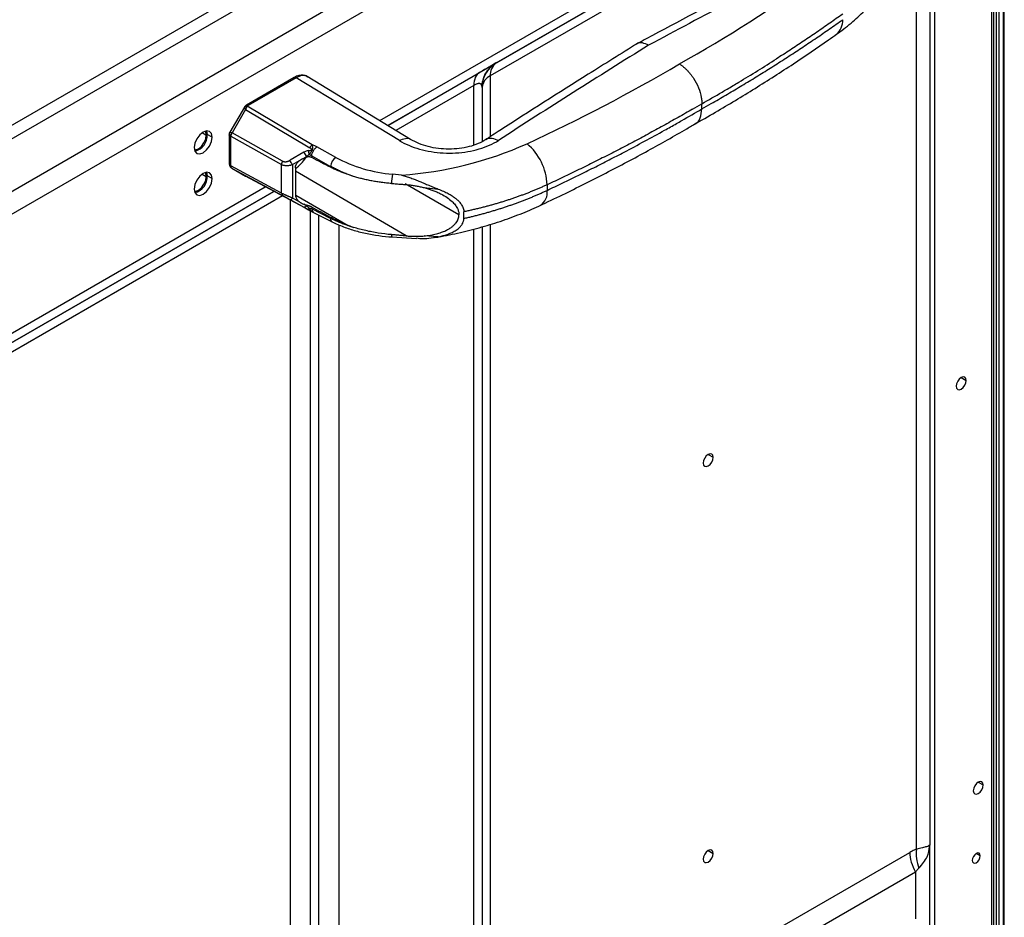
# Model space of a CAD drawing. Header units: millimetres. Extents: x 0 to 1118, y 0 to 864.
# Tile 393 of 397: x 1022 to 1040, y 729 to 745. Entities that reach past the tile are written whole.
import ezdxf

# ---------------------------------------------------------------- set-up
doc = ezdxf.new("R2010")
doc.units = ezdxf.units.MM

msp = doc.modelspace()

# ---------------------------------------------------------------- linework, layer by layer
at = {"color": 7, "linetype": 'Continuous', "lineweight": 25}
for p, q in [((1039.729, 697.9045), (1039.729, 783.7601)), ((1039.9136, 697.7782), (1039.9136, 783.1166)), ((1038.6785, 781.4452), (1038.6785, 695.2648)), ((1004.2687, 731.6263), (1038.2527, 751.2449)), ((1038.3563, 750.8964), (1004.3723, 731.2779)), ((1038.5906, 748.7737), (1038.5906, 730.4467)), ((1038.3563, 730.3746), (1038.3563, 748.4472)), ((1004.2066, 732.7591), (1027.2132, 746.0406)), ((1027.2753, 745.8315), (1004.2687, 732.5501)), ((1030.9033, 744.3138), (1030.9033, 744.3138)), ((1028.9824, 743.2049), (1030.6104, 744.1447)), ((1026.4615, 743.5388), (1027.3106, 744.029)), ((1027.3233, 744.0566), (1026.4739, 743.5662)), ((1027.3541, 744.0528), (1026.505, 743.5626)), ((1029.1867, 742.9395), (1027.3541, 744.0528)), ((1029.387, 742.9591), (1027.5492, 744.0756)), ((1030.6533, 743.8808), (1030.6538, 743.902)), ((1030.6533, 743.8808), (1030.6533, 742.9208)), ((1034.5511, 743.5001), (1034.5511, 743.5924)), ((1026.4386, 743.5321), (1026.182, 743.0879)), ((1026.46, 743.4893), (1026.2211, 743.0755)), ((1026.46, 743.4893), (1027.5979, 742.8125)), ((1027.6429, 742.86), (1026.4897, 743.5459)), ((1026.1764, 743.0761), (1026.175, 743.0709)), ((1027.1142, 742.5753), (1026.2211, 743.0755)), ((1025.8664, 742.9981), (1025.7816, 743.0471)), ((1026.17, 743.0419), (1026.17, 742.5317)), ((1026.195, 743.0084), (1026.195, 742.4982)), ((1026.1972, 743.0156), (1027.0955, 742.5126)), ((1027.4949, 742.731), (1027.2484, 742.5886)), ((1028.0585, 742.6404), (1027.7261, 742.8277)), ((1027.2934, 742.5116), (1027.4164, 742.5827)), ((1027.4914, 742.626), (1027.5398, 742.654)), ((1027.5398, 742.6436), (1027.5398, 742.654)), ((1027.6354, 742.6679), (1027.9678, 742.4806)), ((1027.6354, 742.6679), (1027.6354, 742.6362)), ((1027.0955, 742.0074), (1026.1972, 742.4886)), ((1026.2211, 742.4446), (1026.205, 742.4585)), ((1026.2155, 742.4478), (1026.4587, 742.3073)), ((1026.2211, 742.4446), (1026.46, 742.3066)), ((1026.2211, 742.4446), (1027.1142, 741.9662)), ((1027.0955, 742.0074), (1027.0955, 742.5126)), ((1027.2934, 742.5116), (1027.2934, 741.9196)), ((1027.3427, 742.4546), (1027.3427, 741.9777)), ((1027.9678, 742.4641), (1027.9678, 742.4806)), ((1025.8664, 742.2632), (1025.7816, 742.3122)), ((1027.5979, 741.6978), (1026.46, 742.3066)), ((1029.2266, 742.3247), (1029.0657, 742.3409)), ((1030.2439, 741.624), (1029.2901, 742.1689)), ((1029.6239, 742.1038), (1029.8748, 742.0787)), ((1031.8052, 742.1548), (1031.8052, 742.055)), ((1027.2484, 741.8927), (1027.4949, 741.7556)), ((1027.4164, 741.8512), (1027.2934, 741.9196)), ((1027.5398, 741.7825), (1027.4914, 741.8094)), ((1027.5166, 741.7435), (1027.5762, 741.7107)), ((1027.5398, 741.7825), (1027.5398, 741.7929)), ((1027.5988, 741.6974), (1027.6437, 741.6746)), ((1027.6354, 741.7583), (1027.6354, 741.7265)), ((1027.9678, 741.5586), (1027.6354, 741.7265)), ((1027.6429, 741.6727), (1027.6652, 741.6656)), ((1027.6651, 741.6656), (1027.9975, 741.4977)), ((1030.3305, 741.5584), (1030.3305, 741.6751)), ((1027.9678, 741.5586), (1027.9678, 741.5751)), ((1030.6533, 741.408), (1030.6533, 725.6453)), ((1029.0548, 741.2294), (1029.4928, 741.2007)), ((1029.8748, 741.2304), (1029.6239, 741.2468)), ((1029.8119, 741.2195), (1029.8621, 741.2273)), ((1030.7998, 726.0243), (1038.237, 730.3178)), ((1038.5906, 730.4467), (1038.5782, 730.4405)), ((1038.5853, 730.423), (1038.5906, 730.4467)), ((1038.59, 730.4225), (1038.5872, 730.4425)), ((1038.5906, 728.9968), (1038.5906, 730.4467)), ((1038.3406, 729.9693), (1030.9033, 725.6758)), ((1038.3406, 729.9693), (1038.3406, 729.1412))]:
    msp.add_line(p, q, dxfattribs=at)
at = {"color": 8, "linetype": 'Continuous', "lineweight": 25}
for p, q in [((1039.6939, 697.8962), (1039.6939, 783.7111)), ((1039.7717, 783.0473), (1039.7717, 697.903)), ((1039.8141, 783.0473), (1039.8141, 697.8842)), ((1039.8989, 697.8161), (1039.8989, 783.0962)), ((1028.8396, 743.2916), (1034.9698, 746.8305)), ((1035.1202, 746.7482), (1028.9824, 743.2049)), ((1030.9033, 744.3138), (1035.1202, 746.7482)), ((1035.2707, 746.6659), (1030.7998, 744.0849)), ((1030.7998, 744.0849), (1030.7998, 743.0074)), ((1030.5069, 743.9158), (1029.1251, 743.1182)), ((1030.5069, 742.8583), (1030.5069, 743.9158)), ((1026.4376, 743.527), (1026.4402, 743.5312)), ((1025.6905, 743.0793), (1025.7639, 743.0369)), ((1029.3051, 741.2485), (1027.3427, 742.3933)), ((1025.6905, 742.3444), (1025.7639, 742.302)), ((1026.9615, 742.0383), (1004.2687, 728.938)), ((1004.2687, 728.938), (1026.9616, 742.0383)), ((1004.3723, 729.1669), (1026.8095, 742.1196)), ((1027.1136, 741.9569), (1004.1652, 728.709)), ((1027.2546, 723.9777), (1027.2546, 741.8815)), ((1027.3527, 741.9729), (1028.2788, 741.4327)), ((1027.4949, 741.7556), (1027.5166, 741.7435)), ((1027.6081, 741.6926), (1027.6081, 724.0623)), ((1027.7596, 723.9748), (1027.7596, 741.6178)), ((1028.1132, 741.4446), (1028.1132, 723.8202)), ((1030.5069, 725.202), (1030.5069, 741.3703)), ((1030.7998, 741.4535), (1030.7998, 726.0243)), ((1039.1494, 738.7377), (1039.2378, 738.6867)), ((1034.663, 737.3738), (1034.7514, 737.3228)), ((1039.4524, 731.5638), (1039.5408, 731.5127)), ((1034.663, 730.3516), (1034.7514, 730.3005)), ((1039.4878, 730.2573), (1039.4171, 730.2981))]:
    msp.add_line(p, q, dxfattribs=at)
at = {"color": 7, "linetype": 'Continuous', "lineweight": 25, "flags": 128}
for points in [[(1025.8664, 742.9981), (1025.8543, 743.0614), (1025.8198, 743.1011), (1025.7682, 743.1112), (1025.7073, 743.09), (1025.6464, 743.0409), (1025.5948, 742.9713), (1025.5603, 742.8917), (1025.5482, 742.8144)], [(1025.7639, 743.0369), (1025.7531, 743.0932), (1025.7456, 743.1067)], [(1025.7691, 743.1113), (1025.7694, 743.1104), (1025.7816, 743.0471)], [(1025.5482, 742.8144), (1025.5603, 742.7511), (1025.5948, 742.7114), (1025.6464, 742.7014), (1025.7073, 742.7226), (1025.7682, 742.7717), (1025.8198, 742.8413), (1025.8543, 742.9208), (1025.8664, 742.9981)], [(1025.5529, 742.7729), (1025.5683, 742.7732), (1025.6225, 742.792), (1025.6766, 742.8356), (1025.7225, 742.8975), (1025.7531, 742.9682), (1025.7639, 743.0369)], [(1025.8664, 742.2632), (1025.8543, 742.3266), (1025.8198, 742.3663), (1025.7682, 742.3763), (1025.7073, 742.3551), (1025.6464, 742.306), (1025.5948, 742.2364), (1025.5603, 742.1569), (1025.5482, 742.0796)], [(1025.7639, 742.302), (1025.7531, 742.3583), (1025.7456, 742.3718)], [(1025.7691, 742.3764), (1025.7694, 742.3755), (1025.7816, 742.3122)], [(1025.5482, 742.0796), (1025.5603, 742.0162), (1025.5948, 741.9765), (1025.6464, 741.9665), (1025.7073, 741.9877), (1025.7682, 742.0368), (1025.8198, 742.1064), (1025.8543, 742.1859), (1025.8664, 742.2632)], [(1025.5529, 742.038), (1025.5683, 742.0383), (1025.6225, 742.0571), (1025.6766, 742.1008), (1025.7225, 742.1626), (1025.7531, 742.2333), (1025.7639, 742.302)], [(1039.2378, 738.6867), (1039.2311, 738.7219), (1039.2119, 738.7439), (1039.1832, 738.7495), (1039.1494, 738.7377), (1039.1156, 738.7104), (1039.0869, 738.6718), (1039.0677, 738.6276), (1039.061, 738.5846)], [(1039.061, 738.5846), (1039.0677, 738.5495), (1039.0869, 738.5274), (1039.1156, 738.5218), (1039.1494, 738.5336), (1039.1832, 738.5609), (1039.2119, 738.5996), (1039.2311, 738.6437), (1039.2378, 738.6867)], [(1034.7514, 737.3228), (1034.7447, 737.3579), (1034.7255, 737.38), (1034.6969, 737.3856), (1034.663, 737.3738), (1034.6292, 737.3465), (1034.6005, 737.3078), (1034.5814, 737.2637), (1034.5746, 737.2207)], [(1034.5746, 737.2207), (1034.5814, 737.1855), (1034.6005, 737.1635), (1034.6292, 737.1579), (1034.663, 737.1697), (1034.6969, 737.197), (1034.7255, 737.2357), (1034.7447, 737.2798), (1034.7514, 737.3228)], [(1039.5408, 731.5127), (1039.5341, 731.5479), (1039.5149, 731.57), (1039.4862, 731.5755), (1039.4524, 731.5638), (1039.4186, 731.5365), (1039.3899, 731.4978), (1039.3708, 731.4536), (1039.364, 731.4107)], [(1039.364, 731.4107), (1039.3708, 731.3755), (1039.3899, 731.3535), (1039.4186, 731.3479), (1039.4524, 731.3597), (1039.4862, 731.3869), (1039.5149, 731.4256), (1039.5341, 731.4698), (1039.5408, 731.5127)], [(1034.7514, 730.3005), (1034.7447, 730.3357), (1034.7255, 730.3577), (1034.6969, 730.3633), (1034.663, 730.3516), (1034.6292, 730.3243), (1034.6005, 730.2856), (1034.5814, 730.2414), (1034.5746, 730.1985)], [(1034.5746, 730.1985), (1034.5814, 730.1633), (1034.6005, 730.1412), (1034.6292, 730.1357), (1034.663, 730.1474), (1034.6969, 730.1747), (1034.7255, 730.2134), (1034.7447, 730.2576), (1034.7514, 730.3005)], [(1039.4878, 730.2573), (1039.4824, 730.2855), (1039.4671, 730.3031), (1039.4441, 730.3076), (1039.4171, 730.2982), (1039.39, 730.2763), (1039.3671, 730.2454), (1039.3517, 730.21), (1039.3464, 730.1757)], [(1039.3464, 730.1757), (1039.3517, 730.1475), (1039.3671, 730.1299), (1039.39, 730.1254), (1039.4171, 730.1348), (1039.4441, 730.1567), (1039.4671, 730.1876), (1039.4824, 730.223), (1039.4878, 730.2573)]]:
    msp.add_lwpolyline(points, dxfattribs=at)
at = {"color": 8, "linetype": 'Continuous', "lineweight": 25, "flags": 128}
msp.add_lwpolyline([(1029.0454, 741.2703), (1029.0466, 741.2551), (1029.0483, 741.2431), (1029.0505, 741.2347), (1029.0531, 741.2302), (1029.0548, 741.2294)], dxfattribs=at)
at = {"color": 7, "linetype": 'Continuous', "lineweight": 25}
for centre, radius, start, end in [((1121.7034, 580.6626), 186.134, 117.235303, 118.248877), ((1020.9001, 767.8339), 27.0115, 299.37945, 305.55707), ((1119.5764, 605.9762), 163.1419, 121.800857, 122.907446), ((1031.0501, 744.1095), 0.2515, 125.69814, 185.61996), ((1018.4306, 771.034), 31.017, 294.82114, 300.4545), ((1020.4161, 768.6604), 28.7778, 300.92453, 302.49248), ((1027.3407, 744.0319), 0.0302, 125.70085, 185.60684), ((1027.3283, 744.0104), 0.0497, 58.66808, 60.15835), ((1030.9035, 743.8558), 0.2515, 114.37465, 174.30526), ((1019.956, 769.4223), 29.6681, 300.47065, 300.93013), ((1019.5791, 770.0671), 30.4149, 299.48898, 300.26674), ((1019.8046, 769.6792), 29.9663, 300.26817, 300.47108), ((1019.3189, 769.4423), 30.004, 300.14697, 300.50902), ((1019.4835, 770.1425), 30.608, 299.49018, 299.84735), ((1019.222, 769.5156), 30.1958, 299.72621, 300.50781), ((1018.8495, 770.1689), 30.9479, 299.0798, 299.52713), ((1018.998, 769.9063), 30.6462, 299.52754, 299.72764), ((1018.409, 770.9663), 31.8591, 297.6083, 299.07485), ((1025.4887, 743.0345), 0.2931, 284.21798, 2.47618), ((1028.7532, 748.9301), 6.6223, 274.09919, 294.04186), ((1030.817, 742.1238), 0.9887, 1.79567, 50.10147), ((1026.88, 743.0835), 0.7903, 305.83766, 325.37817), ((1028.1794, 742.4662), 0.2121, 124.74884, 176.08643), ((1029.2886, 744.9332), 2.6019, 241.7864, 265.08648), ((1025.4887, 742.2996), 0.2931, 284.21798, 2.47618), ((1030.0362, 742.1372), 0.9916, 168.14859, 177.65051)]:
    msp.add_arc(centre, radius, start, end, dxfattribs=at)
at = {"color": 8, "linetype": 'Continuous', "lineweight": 25}
for centre, radius, start, end in [((1036.7398, 745.0603), 0.3087, 308.61612, 3.94069), ((1031.1533, 743.8808), 0.5, 120.00006, 177.56057), ((1027.3356, 744.0306), 0.0288, 52.76527, 115.96129), ((1031.5475, 742.0114), 0.2614, 302.24903, 9.60133), ((1028.0327, 741.5526), 0.0652, 174.6571, 237.34344)]:
    msp.add_arc(centre, radius, start, end, dxfattribs=at)
at = {"color": 7, "linetype": 'Continuous', "lineweight": 25}
for points, knots in [([(1036.3473, 746.2033), (1036.0269, 746.0378), (1035.1301, 745.5742), (1034.1438, 745.0526), (1033.4791, 744.6958), (1033.3814, 744.6433)], [0, 0, 0, 0, 0.3215515, 0.9002362, 1, 1, 1, 1]), ([(1036.922, 744.8116), (1036.9707, 744.8469), (1037.1105, 744.9482), (1037.3229, 745.1266), (1037.5478, 745.3508), (1037.735, 745.572), (1037.8325, 745.7238), (1037.8763, 745.7919)], [0, 0, 0, 0, 0.1232682, 0.3541877, 0.5847335, 0.8136552, 1, 1, 1, 1]), ([(1034.4106, 743.223), (1034.5375, 743.2954), (1034.9053, 743.5052), (1035.4972, 743.8622), (1036.1659, 744.2901), (1036.6442, 744.615), (1036.8969, 744.7939), (1036.9468, 744.8292)], [0, 0, 0, 0, 0.1420906, 0.4117989, 0.6815506, 0.9370775, 1, 1, 1, 1]), ([(1033.4133, 744.6617), (1033.1202, 744.4793), (1032.2995, 743.9684), (1031.3989, 743.3947), (1030.7927, 743.0028), (1030.7035, 742.9452)], [0, 0, 0, 0, 0.3215512, 0.9002017, 1, 1, 1, 1]), ([(1033.6058, 744.628), (1033.5693, 744.6447), (1033.4964, 744.6781), (1033.4218, 744.676), (1033.3987, 744.6503), (1033.3964, 744.6476)], [0, 0, 0, 0, 0.4733593, 0.9467156, 1, 1, 1, 1]), ([(1030.9033, 744.3138), (1030.9037, 744.314), (1030.8809, 744.3009), (1030.7788, 744.2419), (1030.6756, 744.1823), (1030.6104, 744.1447)], [0, 0, 0, 0, 0.3900942, 0.6854489, 1, 1, 1, 1]), ([(1030.6533, 743.8808), (1030.6533, 743.968), (1030.6767, 744.0552), (1030.7639, 744.2064), (1030.8277, 744.2702), (1030.9033, 744.3138)], [0, 0, 0, 0, 0.5, 0.5, 1, 1, 1, 1]), ([(1034.1517, 744.2964), (1034.1573, 744.2929), (1034.1686, 744.2859), (1034.1855, 744.2743), (1034.2024, 744.2621), (1034.2191, 744.2491), (1034.2357, 744.2354), (1034.2521, 744.221), (1034.2684, 744.2059), (1034.2844, 744.1902), (1034.3002, 744.1738), (1034.3157, 744.1569), (1034.3309, 744.1394), (1034.3458, 744.1214), (1034.3603, 744.1029), (1034.3744, 744.0839), (1034.3882, 744.0645), (1034.4325, 743.9986), (1034.4967, 743.8766), (1034.5352, 743.745), (1034.547, 743.6642), (1034.5505, 743.6276), (1034.5509, 743.6041), (1034.5511, 743.5924)], [0, 0, 0, 0, 0.0268394, 0.0536788, 0.0805182, 0.1073576, 0.1341969, 0.1610363, 0.1878757, 0.2147151, 0.2415545, 0.2683939, 0.2952333, 0.3220727, 0.3489121, 0.3757515, 0.4025908, 0.4294302, 0.6431699, 0.8569095, 0.9046063, 0.9523032, 1, 1, 1, 1]), ([(1030.6104, 744.1447), (1030.5777, 744.1258), (1030.5515, 744.0957), (1030.5161, 744.0174), (1030.5069, 743.9693), (1030.5069, 743.9158)], [0, 0, 0, 0, 0.5, 0.5, 1, 1, 1, 1]), ([(1027.5591, 744.0648), (1027.5456, 744.0739), (1027.5116, 744.0969), (1027.4424, 744.1), (1027.3767, 744.0847), (1027.3372, 744.0639), (1027.323, 744.0564)], [0, 0, 0, 0, 0.20425001, 0.51285534, 0.8257375, 1, 1, 1, 1]), ([(1030.6533, 743.8808), (1030.6532, 743.8844), (1030.6531, 743.8916), (1030.6519, 743.9016), (1030.65, 743.911), (1030.6471, 743.9196), (1030.6432, 743.9274), (1030.6381, 743.9343), (1030.6319, 743.94), (1030.6242, 743.9446), (1030.6153, 743.9476), (1030.6049, 743.9491), (1030.5932, 743.9489), (1030.5798, 743.9469), (1030.5644, 743.9428), (1030.5471, 743.9363), (1030.528, 743.9276), (1030.5139, 743.9198), (1030.5069, 743.9158)], [0, 0, 0, 0, 0.0646147, 0.1291749, 0.1937189, 0.2582726, 0.3228508, 0.3874534, 0.4520559, 0.5166604, 0.5812743, 0.6410475, 0.7008368, 0.7606793, 0.8205388, 0.8803142, 0.9400745, 1, 1, 1, 1]), ([(1026.4376, 743.527), (1026.439, 743.5287), (1026.4418, 743.532), (1026.4471, 743.5362), (1026.4531, 743.5398), (1026.4596, 743.5427), (1026.4667, 743.5448), (1026.4742, 743.546), (1026.4819, 743.5465), (1026.4871, 743.5461), (1026.4897, 743.5459)], [0, 0, 0, 0, 0.12495412, 0.24998475, 0.37500413, 0.4999985, 0.62499318, 0.75001335, 0.87504502, 1, 1, 1, 1]), ([(1026.46, 743.4893), (1026.4584, 743.4914), (1026.4553, 743.4954), (1026.4511, 743.5012), (1026.4475, 743.5067), (1026.4443, 743.5117), (1026.4417, 743.5163), (1026.4397, 743.5205), (1026.4382, 743.5241), (1026.4378, 743.526), (1026.4376, 743.527)], [0, 0, 0, 0, 0.1253663, 0.2501843, 0.3749285, 0.4998744, 0.624941, 0.7500587, 0.8751241, 1, 1, 1, 1]), ([(1026.4739, 743.5662), (1026.4692, 743.5632), (1026.4596, 743.5571), (1026.4476, 743.5456), (1026.4419, 743.537), (1026.4391, 743.5328)], [0, 0, 0, 0, 0.3300759, 0.6746633, 1, 1, 1, 1]), ([(1026.4897, 743.5459), (1026.4881, 743.5443), (1026.4849, 743.5411), (1026.4805, 743.5353), (1026.4763, 743.5289), (1026.4724, 743.5219), (1026.4687, 743.5144), (1026.4654, 743.5064), (1026.4624, 743.498), (1026.4608, 743.4922), (1026.46, 743.4893)], [0, 0, 0, 0, 0.12511192, 0.2500709, 0.3750043, 0.49996677, 0.62500577, 0.75001221, 0.87497735, 1, 1, 1, 1]), ([(1026.505, 743.5626), (1026.5031, 743.5614), (1026.4994, 743.5591), (1026.495, 743.5551), (1026.4914, 743.5507), (1026.4903, 743.5475), (1026.4897, 743.5459)], [0, 0, 0, 0, 0.2500295, 0.4999933, 0.7501053, 1, 1, 1, 1]), ([(1034.432, 743.2361), (1034.4329, 743.2363), (1034.4771, 743.2459), (1034.5308, 743.3327), (1034.5443, 743.4443), (1034.5511, 743.5)], [0, 0, 0, 0, 0.0103912, 0.5051958, 1, 1, 1, 1]), ([(1031.6697, 741.7823), (1031.8076, 741.8476), (1032.2073, 742.037), (1032.8536, 742.361), (1033.5877, 742.7515), (1034.1158, 743.0494), (1034.3958, 743.2139), (1034.451, 743.2463)], [0, 0, 0, 0, 0.1420978, 0.4118512, 0.6816558, 0.9372856, 1, 1, 1, 1]), ([(1026.1741, 743.0679), (1026.1731, 743.0648), (1026.1704, 743.0562), (1026.1702, 743.0471), (1026.17, 743.0412)], [0, 0, 0, 0, 0.3632356, 1, 1, 1, 1]), ([(1026.1737, 743.0503), (1026.1725, 743.0568), (1026.1727, 743.0634), (1026.1758, 743.0756), (1026.1787, 743.0812), (1026.1825, 743.086)], [0, 0, 0, 0, 0.5, 0.5, 1, 1, 1, 1]), ([(1026.1972, 743.0156), (1026.1956, 743.0179), (1026.1925, 743.0225), (1026.1885, 743.0298), (1026.1853, 743.0372), (1026.1828, 743.0448), (1026.181, 743.0525), (1026.1801, 743.0601), (1026.1799, 743.0675), (1026.1806, 743.0748), (1026.182, 743.0818), (1026.1835, 743.0862), (1026.1843, 743.0884)], [0, 0, 0, 0, 0.09995364, 0.19997256, 0.29999799, 0.40000673, 0.50000072, 0.59999484, 0.7000039, 0.80002951, 0.90004801, 1, 1, 1, 1]), ([(1026.1825, 743.086), (1026.1823, 743.0864), (1026.1819, 743.0873), (1026.182, 743.088), (1026.1828, 743.0884), (1026.1838, 743.0884), (1026.1843, 743.0884)], [0, 0, 0, 0, 0.2499674, 0.5000364, 0.7499649, 1, 1, 1, 1]), ([(1026.1843, 743.0884), (1026.185, 743.0882), (1026.1864, 743.0879), (1026.1894, 743.0872), (1026.1931, 743.0861), (1026.1975, 743.0846), (1026.2026, 743.0827), (1026.2082, 743.0806), (1026.2143, 743.0781), (1026.2188, 743.0763), (1026.2211, 743.0755)], [0, 0, 0, 0, 0.1253197, 0.2501812, 0.3749325, 0.4998063, 0.6249266, 0.7501523, 0.8752528, 1, 1, 1, 1]), ([(1026.2211, 743.0755), (1026.2194, 743.073), (1026.2161, 743.0681), (1026.2117, 743.0605), (1026.2079, 743.0529), (1026.2045, 743.0452), (1026.2017, 743.0375), (1026.1996, 743.03), (1026.198, 743.0226), (1026.1975, 743.018), (1026.1972, 743.0156)], [0, 0, 0, 0, 0.12543145, 0.2502295, 0.37492758, 0.49986628, 0.62495572, 0.75006823, 0.87511452, 1, 1, 1, 1]), ([(1026.1957, 743.013), (1026.1955, 743.0123), (1026.195, 743.0109), (1026.195, 743.0093), (1026.195, 743.0084)], [0, 0, 0, 0, 0.4999788, 1, 1, 1, 1]), ([(1026.1957, 743.013), (1026.1958, 743.0134), (1026.1961, 743.0141), (1026.1966, 743.0149), (1026.197, 743.0154), (1026.1972, 743.0156)], [0, 0, 0, 0, 0.3455171, 0.6774675, 1, 1, 1, 1]), ([(1029.1866, 742.9395), (1029.2381, 742.9082), (1029.3505, 742.851), (1029.5415, 742.7841), (1029.7489, 742.7384), (1029.9659, 742.7153), (1030.1855, 742.7156), (1030.4004, 742.7392), (1030.6036, 742.7855), (1030.7884, 742.8529), (1030.8955, 742.9104), (1030.944, 742.9418)], [0, 0, 0, 0, 0.1110574, 0.2221416, 0.3332637, 0.4444103, 0.555568, 0.6667233, 0.7778627, 0.8889728, 1, 1, 1, 1]), ([(1030.7192, 742.9554), (1030.6754, 742.9303), (1030.5878, 742.8801), (1030.4264, 742.8273), (1030.2508, 742.794), (1030.0655, 742.783), (1029.8785, 742.7945), (1029.6979, 742.8284), (1029.5287, 742.8822), (1029.4343, 742.9334), (1029.3871, 742.9591)], [0, 0, 0, 0, 0.1243707, 0.2488369, 0.373455, 0.4982657, 0.6233019, 0.7485903, 0.8741509, 1, 1, 1, 1]), ([(1027.5762, 742.7603), (1027.5675, 742.7592), (1027.5499, 742.7555), (1027.5226, 742.7457), (1027.5043, 742.7364), (1027.4949, 742.731)], [0, 0, 0, 0, 0.3115101, 0.6352774, 1, 1, 1, 1]), ([(1027.4949, 742.731), (1027.4996, 742.718), (1027.5064, 742.7039), (1027.5221, 742.677), (1027.531, 742.6643), (1027.5398, 742.654)], [0, 0, 0, 0, 0.5, 0.5, 1, 1, 1, 1]), ([(1027.5762, 742.7603), (1027.5761, 742.7572), (1027.576, 742.751), (1027.5764, 742.7414), (1027.5773, 742.7318), (1027.5787, 742.7222), (1027.5806, 742.7127), (1027.5829, 742.7035), (1027.5857, 742.6947), (1027.5878, 742.6892), (1027.5889, 742.6864)], [0, 0, 0, 0, 0.1250078, 0.2500081, 0.3749949, 0.4999833, 0.6249914, 0.7500229, 0.8750501, 1, 1, 1, 1]), ([(1027.5762, 742.7603), (1027.5868, 742.7617), (1027.5975, 742.763), (1027.6127, 742.7654), (1027.6176, 742.7663), (1027.6263, 742.769), (1027.6302, 742.7709), (1027.6326, 742.7772), (1027.6312, 742.7811), (1027.6267, 742.7885), (1027.6237, 742.792), (1027.6137, 742.8019), (1027.606, 742.8077), (1027.5979, 742.8125)], [0, 0, 0, 0, 0.25, 0.25, 0.375, 0.375, 0.5, 0.5, 0.625, 0.625, 0.75, 0.75, 1, 1, 1, 1]), ([(1027.5889, 742.6864), (1027.5907, 742.6892), (1027.5944, 742.6947), (1027.6, 742.7036), (1027.6058, 742.7128), (1027.6128, 742.7238), (1027.6212, 742.7366), (1027.6302, 742.7501), (1027.6386, 742.7626), (1027.644, 742.7749), (1027.6469, 742.7871), (1027.6497, 742.8), (1027.6514, 742.8138), (1027.6509, 742.8295), (1027.6478, 742.8454), (1027.6445, 742.8551), (1027.6429, 742.86)], [0, 0, 0, 0, 0.0572598, 0.1145162, 0.1717729, 0.2290263, 0.3111617, 0.3932784, 0.4549755, 0.5165141, 0.5732651, 0.630024, 0.7075308, 0.7850707, 0.8925108, 1, 1, 1, 1]), ([(1027.6354, 742.6679), (1027.6358, 742.6816), (1027.6384, 742.6967), (1027.6478, 742.7276), (1027.6546, 742.7433), (1027.6714, 742.7728), (1027.6814, 742.7867), (1027.703, 742.8105), (1027.7146, 742.8205), (1027.7261, 742.8277)], [0, 0, 0, 0, 0.25, 0.25, 0.5, 0.5, 0.75, 0.75, 1, 1, 1, 1]), ([(1027.7261, 742.8277), (1027.7181, 742.8322), (1027.7011, 742.8407), (1027.6731, 742.8516), (1027.6531, 742.8574), (1027.6429, 742.86)], [0, 0, 0, 0, 0.3327894, 0.6661231, 1, 1, 1, 1]), ([(1026.17, 742.5316), (1026.1704, 742.5245), (1026.1713, 742.51), (1026.1771, 742.4954), (1026.1801, 742.4879)], [0, 0, 0, 0, 0.4864502, 1, 1, 1, 1]), ([(1027.1142, 742.5753), (1027.117, 742.5739), (1027.1226, 742.571), (1027.1316, 742.5678), (1027.1409, 742.5654), (1027.1504, 742.5639), (1027.1602, 742.5632), (1027.17, 742.5633), (1027.18, 742.5642), (1027.19, 742.5658), (1027.2, 742.5681), (1027.2099, 742.5711), (1027.2197, 742.5747), (1027.2295, 742.5788), (1027.2391, 742.5834), (1027.2453, 742.5869), (1027.2484, 742.5886)], [0, 0, 0, 0, 0.0715261, 0.1430299, 0.2144947, 0.2858894, 0.3572426, 0.428617, 0.5000267, 0.5714684, 0.6429609, 0.7144879, 0.7860009, 0.8574622, 0.9288212, 1, 1, 1, 1]), ([(1027.2934, 742.5116), (1027.2846, 742.522), (1027.2756, 742.5347), (1027.2599, 742.5615), (1027.2532, 742.5756), (1027.2484, 742.5886)], [0, 0, 0, 0, 0.5, 0.5, 1, 1, 1, 1]), ([(1027.3427, 742.4546), (1027.3428, 742.4583), (1027.343, 742.4656), (1027.3445, 742.4766), (1027.347, 742.4876), (1027.3504, 742.4983), (1027.3547, 742.5088), (1027.3622, 742.5238), (1027.3746, 742.5425), (1027.3937, 742.5639), (1027.4088, 742.5764), (1027.4164, 742.5827)], [0, 0, 0, 0, 0.0763209, 0.1526308, 0.2289442, 0.3052606, 0.3815742, 0.45789, 0.6385714, 0.8192793, 1, 1, 1, 1]), ([(1027.4164, 742.5827), (1027.4201, 742.5855), (1027.4277, 742.5912), (1027.4396, 742.5991), (1027.452, 742.6066), (1027.4648, 742.6135), (1027.4779, 742.6201), (1027.4869, 742.624), (1027.4914, 742.626)], [0, 0, 0, 0, 0.1666829, 0.3333347, 0.4999941, 0.6666717, 0.8333528, 1, 1, 1, 1]), ([(1027.4914, 742.626), (1027.4967, 742.6282), (1027.5072, 742.6326), (1027.5234, 742.6384), (1027.5343, 742.6419), (1027.5398, 742.6436)], [0, 0, 0, 0, 0.3333317, 0.6666653, 1, 1, 1, 1]), ([(1027.5889, 742.6864), (1027.5859, 742.6853), (1027.58, 742.683), (1027.5715, 742.6784), (1027.5632, 742.6732), (1027.5551, 742.6673), (1027.5473, 742.6609), (1027.5423, 742.6563), (1027.5398, 742.654)], [0, 0, 0, 0, 0.16668641, 0.33339323, 0.50007215, 0.66671417, 0.83333429, 1, 1, 1, 1]), ([(1027.6354, 742.6362), (1027.6325, 742.6376), (1027.6265, 742.6404), (1027.6169, 742.6438), (1027.6067, 742.6465), (1027.596, 742.6484), (1027.585, 742.6493), (1027.5738, 742.6494), (1027.5625, 742.6485), (1027.5511, 742.6467), (1027.5436, 742.6446), (1027.5398, 742.6436)], [0, 0, 0, 0, 0.1109743, 0.222118, 0.3333209, 0.4445031, 0.5556194, 0.6666642, 0.7776757, 0.8887409, 1, 1, 1, 1]), ([(1027.6354, 742.6679), (1027.6327, 742.6694), (1027.6272, 742.6725), (1027.6183, 742.6767), (1027.6089, 742.6804), (1027.5991, 742.6837), (1027.5923, 742.6855), (1027.5889, 742.6864)], [0, 0, 0, 0, 0.1999756, 0.4000128, 0.6000166, 0.7999651, 1, 1, 1, 1]), ([(1026.1803, 742.4874), (1026.1829, 742.4827), (1026.1878, 742.4736), (1026.1969, 742.4624), (1026.2045, 742.458), (1026.208, 742.4559)], [0, 0, 0, 0, 0.36238019, 0.69967777, 1, 1, 1, 1]), ([(1026.195, 742.4982), (1026.195, 742.4967), (1026.1952, 742.4936), (1026.1966, 742.4902), (1026.1972, 742.4886)], [0, 0, 0, 0, 0.50015155, 1, 1, 1, 1]), ([(1026.2211, 742.4446), (1026.2194, 742.4456), (1026.2161, 742.4477), (1026.2118, 742.4517), (1026.2079, 742.4564), (1026.2045, 742.4618), (1026.2017, 742.4677), (1026.1996, 742.4742), (1026.198, 742.4811), (1026.1975, 742.4861), (1026.1972, 742.4886)], [0, 0, 0, 0, 0.12500491, 0.25000911, 0.37501104, 0.50000993, 0.62500601, 0.75000077, 0.8749972, 1, 1, 1, 1]), ([(1027.2934, 742.5116), (1027.2882, 742.5097), (1027.2779, 742.5057), (1027.2621, 742.5009), (1027.2463, 742.4968), (1027.2305, 742.4936), (1027.2147, 742.4914), (1027.199, 742.4902), (1027.1806, 742.4899), (1027.1597, 742.4914), (1027.137, 742.4958), (1027.1153, 742.5026), (1027.1021, 742.5092), (1027.0955, 742.5126)], [0, 0, 0, 0, 0.0757977, 0.1515995, 0.2273869, 0.3031866, 0.3789892, 0.4547751, 0.5305879, 0.6479687, 0.765264, 0.8826652, 1, 1, 1, 1]), ([(1028.3762, 742.302), (1028.3628, 742.3065), (1028.3361, 742.3156), (1028.2966, 742.3298), (1028.2576, 742.3446), (1028.2192, 742.3599), (1028.1814, 742.3757), (1028.1442, 742.392), (1028.1075, 742.4087), (1028.0716, 742.426), (1028.0363, 742.4437), (1028.0016, 742.4619), (1027.979, 742.4744), (1027.9678, 742.4806)], [0, 0, 0, 0, 0.0909091, 0.1818182, 0.2727273, 0.3636364, 0.4545454, 0.5454545, 0.6363636, 0.7272727, 0.8181818, 0.9090909, 1, 1, 1, 1]), ([(1028.2788, 742.334), (1028.2665, 742.3383), (1028.2419, 742.3469), (1028.2057, 742.3602), (1028.17, 742.3738), (1028.1348, 742.3877), (1028.1002, 742.402), (1028.0662, 742.4167), (1028.0327, 742.432), (1027.9999, 742.4477), (1027.9785, 742.4586), (1027.9678, 742.4641)], [0, 0, 0, 0, 0.1111133, 0.2222228, 0.333332, 0.4444423, 0.5555536, 0.6666652, 0.7777764, 0.8888875, 1, 1, 1, 1]), ([(1029.0454, 742.1779), (1029.0308, 742.179), (1029.0016, 742.1814), (1028.958, 742.1857), (1028.9146, 742.1904), (1028.8714, 742.1958), (1028.8284, 742.2017), (1028.7856, 742.2081), (1028.7431, 742.2151), (1028.7009, 742.2226), (1028.659, 742.2307), (1028.6175, 742.2393), (1028.5762, 742.2484), (1028.5354, 742.2581), (1028.4949, 742.2683), (1028.4549, 742.279), (1028.4153, 742.2901), (1028.3892, 742.298), (1028.3762, 742.302)], [0, 0, 0, 0, 0.0625002, 0.1250001, 0.1874999, 0.2499996, 0.3124994, 0.3749991, 0.437499, 0.4999989, 0.562499, 0.6249992, 0.6874994, 0.7499997, 0.8124999, 0.8750001, 0.9375002, 1, 1, 1, 1]), ([(1029.2266, 742.3247), (1029.2401, 742.3211), (1029.2672, 742.3138), (1029.3077, 742.3017), (1029.3482, 742.2888), (1029.3885, 742.2751), (1029.4289, 742.2606), (1029.4692, 742.2454), (1029.5094, 742.2296), (1029.5497, 742.2133), (1029.5901, 742.1965), (1029.6304, 742.1795), (1029.6709, 742.1622), (1029.7114, 742.145), (1029.7521, 742.1278), (1029.7928, 742.1109), (1029.8337, 742.0944), (1029.8611, 742.0839), (1029.8748, 742.0787)], [0, 0, 0, 0, 0.0624931, 0.1249851, 0.1874768, 0.2499689, 0.312462, 0.3749564, 0.4374525, 0.4999507, 0.5624508, 0.6249531, 0.6874574, 0.7499635, 0.8124712, 0.8749802, 0.93749, 1, 1, 1, 1]), ([(1027.2934, 741.9196), (1027.2882, 741.9216), (1027.2777, 741.9255), (1027.2618, 741.9317), (1027.2458, 741.9381), (1027.2297, 741.9447), (1027.2137, 741.9514), (1027.1978, 741.9582), (1027.1821, 741.9652), (1027.1666, 741.9722), (1027.1514, 741.9792), (1027.1341, 741.9875), (1027.1151, 741.997), (1027.102, 742.004), (1027.0955, 742.0074)], [0, 0, 0, 0, 0.0766975, 0.1534426, 0.2302013, 0.3069521, 0.3836865, 0.4604104, 0.5371454, 0.6139057, 0.690672, 0.7674301, 0.8837044, 1, 1, 1, 1]), ([(1029.0454, 742.1779), (1029.0743, 742.1756), (1029.132, 742.1712), (1029.2185, 742.1645), (1029.2762, 742.1601), (1029.3051, 742.1579)], [0, 0, 0, 0, 0.3333319, 0.6666653, 1, 1, 1, 1]), ([(1029.3051, 742.1579), (1029.317, 742.1569), (1029.3408, 742.155), (1029.3765, 742.151), (1029.4121, 742.1464), (1029.4476, 742.141), (1029.4831, 742.1349), (1029.5185, 742.1281), (1029.5537, 742.1207), (1029.5889, 742.1127), (1029.6122, 742.1068), (1029.6239, 742.1038)], [0, 0, 0, 0, 0.1111149, 0.2222269, 0.3333383, 0.444449, 0.5555574, 0.6666631, 0.7777674, 0.888876, 1, 1, 1, 1]), ([(1029.6239, 742.1038), (1029.6358, 742.1007), (1029.6596, 742.0944), (1029.6951, 742.084), (1029.7303, 742.0728), (1029.7652, 742.0608), (1029.7998, 742.048), (1029.834, 742.0344), (1029.8677, 742.0198), (1029.9009, 742.0043), (1029.9574, 741.9758), (1030.0346, 741.9301), (1030.1156, 741.8662), (1030.1763, 741.8006), (1030.2094, 741.7491), (1030.2274, 741.7085), (1030.2363, 741.6806), (1030.2423, 741.6523), (1030.2434, 741.6335), (1030.2439, 741.624)], [0, 0, 0, 0, 0.042171, 0.0843489, 0.1265291, 0.1687085, 0.2108857, 0.2530619, 0.2952395, 0.3374175, 0.3795953, 0.5147023, 0.6497463, 0.7463124, 0.8428326, 0.8821255, 0.9214182, 0.9607076, 1, 1, 1, 1]), ([(1029.8748, 742.0787), (1029.907, 742.0665), (1029.9671, 742.0419), (1030.0492, 742.0017), (1030.1186, 741.9613), (1030.176, 741.9211), (1030.2224, 741.8819), (1030.2589, 741.8439), (1030.2867, 741.8075), (1030.307, 741.7726), (1030.3208, 741.7392), (1030.3287, 741.7067), (1030.3305, 741.6855), (1030.3305, 741.6751)], [0, 0, 0, 0, 0.1519543, 0.2869319, 0.4064517, 0.511972, 0.6049413, 0.6869274, 0.7598914, 0.8258059, 0.8865669, 0.9440074, 1, 1, 1, 1]), ([(1031.8052, 742.1548), (1031.7859, 742.1459), (1031.7473, 742.128), (1031.6886, 742.1019), (1031.6293, 742.0763), (1031.5694, 742.0512), (1031.5089, 742.0266), (1031.4478, 742.0025), (1031.3861, 741.979), (1031.3239, 741.956), (1031.2611, 741.9335), (1031.1977, 741.9115), (1031.1338, 741.8901), (1031.0694, 741.8692), (1031.0045, 741.8488), (1030.9392, 741.829), (1030.8733, 741.8097), (1030.8069, 741.791), (1030.7401, 741.7728), (1030.6729, 741.7551), (1030.6052, 741.738), (1030.5372, 741.7215), (1030.4687, 741.7055), (1030.3998, 741.6899), (1030.3536, 741.6801), (1030.3305, 741.6751)], [0, 0, 0, 0, 0.0434783, 0.0869565, 0.1304348, 0.1739131, 0.2173914, 0.2608697, 0.304348, 0.3478263, 0.3913045, 0.4347828, 0.4782611, 0.5217393, 0.5652176, 0.6086958, 0.652174, 0.6956523, 0.7391305, 0.7826087, 0.8260869, 0.8695651, 0.9130434, 0.9565217, 1, 1, 1, 1]), ([(1030.3305, 741.5584), (1030.3536, 741.5637), (1030.3998, 741.5742), (1030.4687, 741.5907), (1030.5372, 741.6077), (1030.6052, 741.6253), (1030.6729, 741.6434), (1030.7401, 741.662), (1030.8069, 741.6812), (1030.8733, 741.7009), (1030.9392, 741.7211), (1031.0045, 741.7418), (1031.0694, 741.7631), (1031.1338, 741.7848), (1031.1977, 741.807), (1031.2611, 741.8297), (1031.3239, 741.8529), (1031.3861, 741.8766), (1031.4478, 741.9007), (1031.5089, 741.9253), (1031.5694, 741.9504), (1031.6293, 741.9759), (1031.6886, 742.0018), (1031.7473, 742.0281), (1031.7859, 742.046), (1031.8052, 742.055)], [0, 0, 0, 0, 0.0434783, 0.0869566, 0.1304349, 0.1739131, 0.2173913, 0.2608695, 0.3043477, 0.347826, 0.3913042, 0.4347824, 0.4782607, 0.5217389, 0.5652172, 0.6086955, 0.6521737, 0.695652, 0.7391303, 0.7826086, 0.8260869, 0.8695652, 0.9130435, 0.9565217, 1, 1, 1, 1]), ([(1027.1142, 741.9662), (1027.1256, 741.9601), (1027.1513, 741.9462), (1027.1982, 741.9206), (1027.2312, 741.9023), (1027.2484, 741.8927)], [0, 0, 0, 0, 0.2904583, 0.5985939, 1, 1, 1, 1]), ([(1027.2484, 741.8927), (1027.2532, 741.8903), (1027.2599, 741.8916), (1027.2756, 741.901), (1027.2846, 741.9091), (1027.2934, 741.9196)], [0, 0, 0, 0, 0.5, 0.5, 1, 1, 1, 1]), ([(1027.3427, 741.9777), (1027.3425, 741.9628), (1027.3483, 741.9326), (1027.3735, 741.8887), (1027.4004, 741.863), (1027.4164, 741.8512)], [0, 0, 0, 0, 0.3058114, 0.6302856, 1, 1, 1, 1]), ([(1027.4164, 741.8512), (1027.4201, 741.8484), (1027.4277, 741.8429), (1027.4396, 741.8353), (1027.452, 741.8281), (1027.4648, 741.8214), (1027.4779, 741.8151), (1027.4869, 741.8113), (1027.4914, 741.8094)], [0, 0, 0, 0, 0.1666979, 0.333334, 0.4999856, 0.6666744, 0.8333711, 1, 1, 1, 1]), ([(1027.4914, 741.8094), (1027.4965, 741.8074), (1027.507, 741.8033), (1027.5231, 741.7978), (1027.5342, 741.7945), (1027.5398, 741.7929)], [0, 0, 0, 0, 0.3261933, 0.6594821, 1, 1, 1, 1]), ([(1027.5398, 741.7825), (1027.531, 741.772), (1027.5221, 741.7639), (1027.5064, 741.7545), (1027.4996, 741.7532), (1027.4949, 741.7556)], [0, 0, 0, 0, 0.5, 0.5, 1, 1, 1, 1]), ([(1027.6354, 741.7583), (1027.6328, 741.7597), (1027.6275, 741.7626), (1027.6188, 741.7666), (1027.6098, 741.7705), (1027.6003, 741.7742), (1027.5906, 741.7776), (1027.5806, 741.781), (1027.5704, 741.7841), (1027.5602, 741.7871), (1027.5499, 741.7901), (1027.5432, 741.7919), (1027.5398, 741.7929)], [0, 0, 0, 0, 0.1000471, 0.2000286, 0.3000003, 0.3999817, 0.4999699, 0.5999525, 0.6999211, 0.7998848, 0.8998832, 1, 1, 1, 1]), ([(1027.5398, 741.7825), (1027.5436, 741.779), (1027.5511, 741.7721), (1027.5631, 741.7616), (1027.5757, 741.7511), (1027.5845, 741.7441), (1027.5889, 741.7407)], [0, 0, 0, 0, 0.2500029, 0.4999693, 0.7499924, 1, 1, 1, 1]), ([(1027.5762, 741.7107), (1027.5761, 741.7109), (1027.576, 741.7113), (1027.5764, 741.7131), (1027.5773, 741.7156), (1027.5787, 741.7191), (1027.5806, 741.7234), (1027.5829, 741.7284), (1027.5857, 741.7342), (1027.5878, 741.7385), (1027.5889, 741.7407)], [0, 0, 0, 0, 0.1249501, 0.2499772, 0.3750083, 0.5000163, 0.6250048, 0.749992, 0.8749925, 1, 1, 1, 1]), ([(1027.5762, 741.7107), (1027.5797, 741.7087), (1027.5859, 741.7053), (1027.5939, 741.7009), (1027.5999, 741.6976), (1027.6052, 741.6947), (1027.6104, 741.6919), (1027.6156, 741.689), (1027.6205, 741.6863), (1027.6249, 741.6839), (1027.6289, 741.6817), (1027.6321, 741.6799), (1027.6318, 741.6799), (1027.6299, 741.6809), (1027.6272, 741.6823), (1027.6239, 741.684), (1027.6204, 741.6859), (1027.6166, 741.6879), (1027.6122, 741.6902), (1027.6059, 741.6936), (1027.6009, 741.6962), (1027.5979, 741.6978)], [0, 0, 0, 0, 0.0963901, 0.1657303, 0.216696, 0.2586157, 0.3089022, 0.3563617, 0.3998923, 0.4399867, 0.4773114, 0.5109307, 0.5477533, 0.588975, 0.6342095, 0.6824226, 0.7361028, 0.7782113, 0.8303163, 0.9010063, 1, 1, 1, 1]), ([(1027.5889, 741.7407), (1027.5923, 741.7401), (1027.5991, 741.7388), (1027.6089, 741.7364), (1027.6183, 741.7335), (1027.6272, 741.7303), (1027.6327, 741.7278), (1027.6354, 741.7265)], [0, 0, 0, 0, 0.2000349, 0.3999834, 0.5999872, 0.8000244, 1, 1, 1, 1]), ([(1029.8621, 741.2273), (1029.867, 741.228), (1030.0052, 741.2493), (1030.2696, 741.3077), (1030.6523, 741.4036), (1031.0214, 741.5193), (1031.3733, 741.6487), (1031.5923, 741.7478), (1031.6998, 741.7964)], [0, 0, 0, 0, 0.0072281, 0.2064868, 0.4060884, 0.606118, 0.8066517, 1, 1, 1, 1]), ([(1028.2788, 741.4327), (1028.2665, 741.4372), (1028.2419, 741.4463), (1028.2057, 741.4607), (1028.17, 741.4757), (1028.1348, 741.4913), (1028.1002, 741.5073), (1028.0662, 741.5238), (1028.0327, 741.5406), (1027.9999, 741.5577), (1027.9785, 741.5693), (1027.9678, 741.5751)], [0, 0, 0, 0, 0.1111086, 0.2222207, 0.3333339, 0.4444466, 0.5555577, 0.6666673, 0.7777762, 0.8888862, 1, 1, 1, 1]), ([(1028.3762, 741.3998), (1028.3628, 741.4037), (1028.3361, 741.4116), (1028.2966, 741.4241), (1028.2576, 741.4371), (1028.2192, 741.4506), (1028.1814, 741.4646), (1028.1442, 741.4791), (1028.1075, 741.494), (1028.0716, 741.5095), (1028.0363, 741.5254), (1028.0016, 741.5417), (1027.979, 741.553), (1027.9678, 741.5586)], [0, 0, 0, 0, 0.0909091, 0.1818182, 0.2727273, 0.3636364, 0.4545455, 0.5454545, 0.6363636, 0.7272727, 0.8181818, 0.9090909, 1, 1, 1, 1]), ([(1027.9921, 741.5004), (1028.026, 741.4838), (1028.124, 741.436), (1028.3011, 741.3688), (1028.526, 741.3047), (1028.7594, 741.2592), (1028.9402, 741.2374), (1029.0403, 741.2304), (1029.0618, 741.2289)], [0, 0, 0, 0, 0.11199518, 0.32364861, 0.53497976, 0.74593328, 0.94547818, 1, 1, 1, 1]), ([(1029.6239, 741.2468), (1029.6631, 741.2505), (1029.7376, 741.2601), (1029.8411, 741.282), (1029.9308, 741.3093), (1030.0068, 741.3404), (1030.0696, 741.3738), (1030.1204, 741.4086), (1030.1608, 741.4441), (1030.1921, 741.4799), (1030.2153, 741.5158), (1030.2315, 741.5516), (1030.2412, 741.5876), (1030.2437, 741.6119), (1030.2439, 741.624)], [0, 0, 0, 0, 0.1387221, 0.2652883, 0.3793637, 0.4807366, 0.5702886, 0.6496118, 0.720348, 0.7841988, 0.8427953, 0.8973333, 0.9493022, 1, 1, 1, 1]), ([(1029.8748, 741.2304), (1029.8871, 741.2331), (1029.9116, 741.2385), (1029.948, 741.2476), (1029.9838, 741.2577), (1030.0192, 741.2688), (1030.0538, 741.2811), (1030.0877, 741.2945), (1030.1363, 741.3163), (1030.1968, 741.3497), (1030.2558, 741.3964), (1030.2973, 741.4462), (1030.3174, 741.4858), (1030.3262, 741.5168), (1030.3298, 741.5374), (1030.3303, 741.5514), (1030.3305, 741.5584)], [0, 0, 0, 0, 0.0580769, 0.1161725, 0.1742699, 0.2323616, 0.2904509, 0.3485443, 0.4066373, 0.5468527, 0.6869897, 0.7867675, 0.8864934, 0.9243301, 0.9621621, 1, 1, 1, 1]), ([(1029.0454, 741.2703), (1028.9674, 741.2768), (1028.8127, 741.2954), (1028.5881, 741.3388), (1028.4453, 741.3779), (1028.3762, 741.3998)], [0, 0, 0, 0, 0.3337813, 0.6671144, 1, 1, 1, 1]), ([(1029.3051, 741.2485), (1029.2762, 741.2509), (1029.2185, 741.2558), (1029.132, 741.263), (1029.0743, 741.2679), (1029.0454, 741.2703)], [0, 0, 0, 0, 0.3333339, 0.6666673, 1, 1, 1, 1]), ([(1029.3051, 741.2485), (1029.3185, 741.2475), (1029.3453, 741.2454), (1029.3854, 741.2432), (1029.4254, 741.2417), (1029.4654, 741.2409), (1029.5052, 741.2409), (1029.5449, 741.2419), (1029.5845, 741.2437), (1029.6107, 741.2458), (1029.6239, 741.2468)], [0, 0, 0, 0, 0.12499557, 0.24999808, 0.37500126, 0.50000145, 0.62499774, 0.74999219, 0.87499008, 1, 1, 1, 1]), ([(1029.8748, 741.2304), (1029.7662, 741.2089), (1029.6384, 741.1837), (1029.5119, 741.2028), (1029.493, 741.2056)], [0, 0, 0, 0, 0.8505652, 1, 1, 1, 1]), ([(1038.3563, 730.3746), (1038.3435, 730.3699), (1038.3176, 730.3594), (1038.2777, 730.3404), (1038.2507, 730.3257), (1038.237, 730.3178)], [0, 0, 0, 0, 0.3240769, 0.6568503, 1, 1, 1, 1]), ([(1038.237, 730.3178), (1038.237, 730.2643), (1038.2462, 730.2056), (1038.2817, 730.0864), (1038.3079, 730.026), (1038.3406, 729.9693)], [0, 0, 0, 0, 0.5, 0.5, 1, 1, 1, 1]), ([(1038.3563, 730.3746), (1038.3489, 730.3235), (1038.3487, 730.2666), (1038.3639, 730.1513), (1038.3792, 730.0932), (1038.4002, 730.0396)], [0, 0, 0, 0, 0.5, 0.5, 1, 1, 1, 1]), ([(1038.4002, 730.0396), (1038.3961, 730.0354), (1038.3878, 730.027), (1038.3757, 730.0134), (1038.3638, 729.9993), (1038.3521, 729.9846), (1038.3444, 729.9744), (1038.3406, 729.9693)], [0, 0, 0, 0, 0.199986, 0.4000166, 0.6000131, 0.7999936, 1, 1, 1, 1])]:
    msp.add_open_spline(points, degree=3, knots=knots, dxfattribs=at)
for points in [[(1037.0478, 745.1813), (1037.0099, 745.1542), (1036.9342, 745.1001), (1036.8196, 745.0194), (1036.7042, 744.939), (1036.5881, 744.8591), (1036.4712, 744.7795), (1036.3536, 744.7003), (1036.2351, 744.6216), (1036.1159, 744.5433), (1035.996, 744.4653), (1035.9155, 744.4137), (1035.8752, 744.3879)], [(1034.7169, 743.5945), (1034.7601, 743.6194), (1034.8466, 743.6692), (1034.9754, 743.7444), (1035.1034, 743.82), (1035.2307, 743.8959), (1035.3573, 743.9723), (1035.4831, 744.049), (1035.6082, 744.1262), (1035.7325, 744.2037), (1035.856, 744.2816), (1035.9787, 744.3599), (1036.1007, 744.4386), (1036.2219, 744.5177), (1036.3423, 744.5971), (1036.4619, 744.6769), (1036.5807, 744.7571), (1036.6987, 744.8376), (1036.8159, 744.9185), (1036.9324, 744.9998), (1037.0093, 745.0542), (1037.0478, 745.0815)], [(1034.3874, 743.4966), (1034.3443, 743.4716), (1034.2581, 743.4217), (1034.1278, 743.3474), (1033.9969, 743.2735), (1033.8652, 743.2001), (1033.7327, 743.1271), (1033.5996, 743.0546), (1033.4657, 742.9825), (1033.3312, 742.911), (1033.1959, 742.8398), (1033.0599, 742.7692), (1032.9232, 742.699), (1032.7859, 742.6293), (1032.6478, 742.56), (1032.5091, 742.4913), (1032.3697, 742.423), (1032.2296, 742.3552), (1032.0888, 742.2879), (1031.9474, 742.221), (1031.8526, 742.1769), (1031.8052, 742.1548)], [(1027.6429, 742.86), (1027.6264, 742.8503), (1027.6099, 742.8328), (1027.5979, 742.8125)], [(1031.8052, 742.055), (1031.8518, 742.077), (1031.9451, 742.1209), (1032.0841, 742.1874), (1032.2226, 742.2543), (1032.3604, 742.3216), (1032.4976, 742.3893), (1032.6341, 742.4575), (1032.7699, 742.526), (1032.9051, 742.595), (1033.0396, 742.6644), (1033.1288, 742.711), (1033.1733, 742.7343)], [(1027.1142, 742.5753), (1027.1026, 742.5548), (1027.0957, 742.5317), (1027.0955, 742.5126)], [(1027.9678, 742.4641), (1027.857, 742.5216), (1027.7462, 742.579), (1027.6354, 742.6362)], [(1028.3762, 742.302), (1028.3652, 742.3053), (1028.3433, 742.3121), (1028.3108, 742.323), (1028.2895, 742.3303), (1028.2788, 742.334)], [(1027.0955, 742.0074), (1027.0957, 741.9881), (1027.1026, 741.9729), (1027.1142, 741.9662)], [(1027.9678, 741.5751), (1027.857, 741.636), (1027.7462, 741.697), (1027.6354, 741.7583)], [(1028.2788, 741.4327), (1028.2895, 741.4289), (1028.3108, 741.4212), (1028.3433, 741.4105), (1028.3652, 741.4033), (1028.3762, 741.3998)]]:
    msp.add_open_spline(points, degree=3, dxfattribs=at)
at = {"color": 8, "linetype": 'Continuous', "lineweight": 25}
for points, knots in [([(1027.5558, 744.0705), (1027.5551, 744.0713), (1027.5343, 744.0957), (1027.4628, 744.099), (1027.3904, 744.0682), (1027.3541, 744.0528)], [0, 0, 0, 0, 0.0156208, 0.5078107, 1, 1, 1, 1]), ([(1026.195, 743.0084), (1026.1884, 743.0132), (1026.1752, 743.0226), (1026.1681, 743.0356), (1026.1702, 743.0418), (1026.1703, 743.042)], [0, 0, 0, 0, 0.4909604, 0.9819208, 1, 1, 1, 1]), ([(1026.1957, 743.013), (1026.1903, 743.018), (1026.1854, 743.0237), (1026.1777, 743.0364), (1026.1749, 743.0433), (1026.1737, 743.0503)], [0, 0, 0, 0, 0.5, 0.5, 1, 1, 1, 1]), ([(1029.1867, 742.9395), (1029.2228, 742.955), (1029.2951, 742.9859), (1029.3659, 742.983), (1029.3861, 742.9587), (1029.387, 742.9577)], [0, 0, 0, 0, 0.489795, 0.97959, 1, 1, 1, 1]), ([(1030.7211, 742.952), (1030.7244, 742.9556), (1030.7493, 742.9832), (1030.8288, 742.9885), (1030.9057, 742.9575), (1030.9441, 742.9419)], [0, 0, 0, 0, 0.0699311, 0.5349655, 1, 1, 1, 1]), ([(1026.1702, 742.5317), (1026.1702, 742.5315), (1026.1681, 742.5253), (1026.1752, 742.5124), (1026.1884, 742.503), (1026.195, 742.4982)], [0, 0, 0, 0, 0.0159404, 0.5079702, 1, 1, 1, 1]), ([(1026.1806, 742.4884), (1026.1806, 742.4877), (1026.1806, 742.486), (1026.1861, 742.4859), (1026.1935, 742.4877), (1026.1972, 742.4886)], [0, 0, 0, 0, 0.2492724, 0.6249146, 1, 1, 1, 1]), ([(1027.6438, 741.675), (1027.6435, 741.675), (1027.6421, 741.6751), (1027.6362, 741.6793), (1027.6263, 741.687), (1027.609, 741.7048), (1027.5969, 741.7263), (1027.5889, 741.7407)], [0, 0, 0, 0, 0.047557, 0.1722799, 0.2879072, 0.5235034, 1, 1, 1, 1]), ([(1027.6354, 741.7265), (1027.6372, 741.7137), (1027.6408, 741.688), (1027.654, 741.6682), (1027.6646, 741.6664), (1027.6654, 741.6663)], [0, 0, 0, 0, 0.48057572, 0.96115144, 1, 1, 1, 1]), ([(1038.5782, 730.4405), (1038.5693, 730.4335), (1038.5547, 730.4221), (1038.4659, 730.4), (1038.3928, 730.3831), (1038.3563, 730.3746)], [0, 0, 0, 0, 0.4386267, 0.7191636, 1, 1, 1, 1]), ([(1038.4002, 730.0396), (1038.457, 730.1062), (1038.564, 730.2319), (1038.5785, 730.3619), (1038.5853, 730.423)], [0, 0, 0, 0, 0.5302282, 1, 1, 1, 1])]:
    msp.add_open_spline(points, degree=3, knots=knots, dxfattribs=at)
msp.add_open_spline([(1026.505, 743.5626), (1026.4937, 743.5695), (1026.4824, 743.5709), (1026.4743, 743.5665)], degree=3, dxfattribs=at)

doc.saveas('drawing.dxf')
